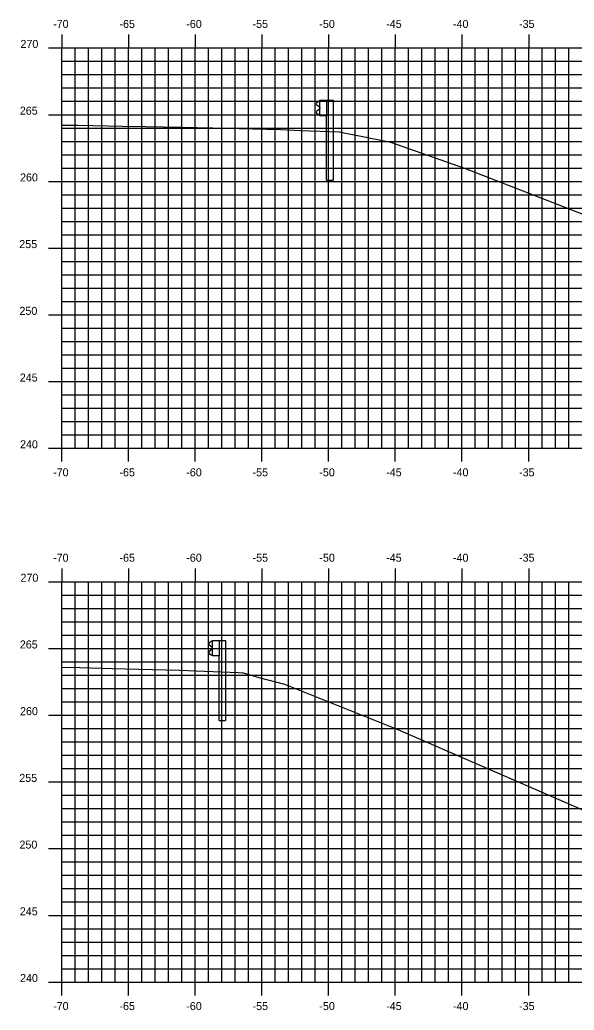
# Model space of a CAD drawing. Extents: x 1170543 to 1177585, y 609599 to 610623.
# Drawn here: x 1175653.7 to 1175695.3, y 610275.7 to 610349.9 of the extents above; entities that cross this region are included whole.
import ezdxf

# ---------------------------------------------------------------- set-up
doc = ezdxf.new("R2010")
doc.units = 0
for name, color, linetype in [('H_V ANNOTATION', 7, 'Continuous'), ('MAJOR', 7, 'Continuous'), ('MINOR', 7, 'Continuous'), ('S_Guardrail_Beam', 7, 'Continuous'), ('S_Roadway_Centerline', 7, 'Continuous')]:
    doc.layers.add(name, color=color, linetype=linetype)

msp = doc.modelspace()

# ---------------------------------------------------------------- linework, layer by layer
at = {"layer": 'MAJOR'}
for p, q in [((1175656.872, 610348.803), (1175656.872, 610347.801)), ((1175661.872, 610348.803), (1175661.872, 610347.801)), ((1175666.872, 610348.803), (1175666.872, 610347.801)), ((1175671.872, 610348.803), (1175671.872, 610347.801)), ((1175676.872, 610348.803), (1175676.872, 610347.801)), ((1175681.872, 610348.803), (1175681.872, 610347.801)), ((1175686.872, 610348.803), (1175686.872, 610347.801)), ((1175691.872, 610348.803), (1175691.872, 610347.801)), ((1175655.87, 610347.801), (1175656.872, 610347.801)), ((1175656.872, 610347.801), (1175796.872, 610347.801)), ((1175656.872, 610317.801), (1175656.872, 610347.801)), ((1175656.872, 610317.801), (1175656.872, 610347.801)), ((1175656.872, 610347.801), (1175796.872, 610347.801)), ((1175661.872, 610317.801), (1175661.872, 610347.801)), ((1175666.872, 610317.801), (1175666.872, 610347.801)), ((1175671.872, 610317.801), (1175671.872, 610347.801)), ((1175676.872, 610317.801), (1175676.872, 610347.801)), ((1175681.872, 610317.801), (1175681.872, 610347.801)), ((1175686.872, 610317.801), (1175686.872, 610347.801)), ((1175691.872, 610317.801), (1175691.872, 610347.801)), ((1175655.87, 610342.801), (1175656.872, 610342.801)), ((1175656.872, 610342.801), (1175796.872, 610342.801)), ((1175655.87, 610337.801), (1175656.872, 610337.801)), ((1175656.872, 610337.801), (1175796.872, 610337.801)), ((1175655.87, 610332.801), (1175656.872, 610332.801)), ((1175656.872, 610332.801), (1175796.872, 610332.801)), ((1175655.87, 610327.801), (1175656.872, 610327.801)), ((1175656.872, 610327.801), (1175796.872, 610327.801)), ((1175655.87, 610322.801), (1175656.872, 610322.801)), ((1175656.872, 610322.801), (1175796.872, 610322.801)), ((1175655.87, 610317.801), (1175656.872, 610317.801)), ((1175656.872, 610317.801), (1175796.872, 610317.801)), ((1175656.872, 610317.801), (1175796.872, 610317.801)), ((1175656.872, 610316.799), (1175656.872, 610317.801)), ((1175661.872, 610316.799), (1175661.872, 610317.801)), ((1175666.872, 610316.799), (1175666.872, 610317.801)), ((1175671.872, 610316.799), (1175671.872, 610317.801)), ((1175676.872, 610316.799), (1175676.872, 610317.801)), ((1175681.872, 610316.799), (1175681.872, 610317.801)), ((1175686.872, 610316.799), (1175686.872, 610317.801)), ((1175691.872, 610316.799), (1175691.872, 610317.801)), ((1175656.872, 610308.803), (1175656.872, 610307.801)), ((1175661.872, 610308.803), (1175661.872, 610307.801)), ((1175666.872, 610308.803), (1175666.872, 610307.801)), ((1175671.872, 610308.803), (1175671.872, 610307.801)), ((1175676.872, 610308.803), (1175676.872, 610307.801)), ((1175681.872, 610308.803), (1175681.872, 610307.801)), ((1175686.872, 610308.803), (1175686.872, 610307.801)), ((1175691.872, 610308.803), (1175691.872, 610307.801)), ((1175655.87, 610307.801), (1175656.872, 610307.801)), ((1175656.872, 610307.801), (1175796.872, 610307.801)), ((1175656.872, 610277.801), (1175656.872, 610307.801)), ((1175656.872, 610277.801), (1175656.872, 610307.801)), ((1175656.872, 610307.801), (1175796.872, 610307.801)), ((1175661.872, 610277.801), (1175661.872, 610307.801)), ((1175666.872, 610277.801), (1175666.872, 610307.801)), ((1175671.872, 610277.801), (1175671.872, 610307.801)), ((1175676.872, 610277.801), (1175676.872, 610307.801)), ((1175681.872, 610277.801), (1175681.872, 610307.801)), ((1175686.872, 610277.801), (1175686.872, 610307.801)), ((1175691.872, 610277.801), (1175691.872, 610307.801)), ((1175655.87, 610302.801), (1175656.872, 610302.801)), ((1175656.872, 610302.801), (1175796.872, 610302.801)), ((1175655.87, 610297.801), (1175656.872, 610297.801)), ((1175656.872, 610297.801), (1175796.872, 610297.801)), ((1175655.87, 610292.801), (1175656.872, 610292.801)), ((1175656.872, 610292.801), (1175796.872, 610292.801)), ((1175655.87, 610287.801), (1175656.872, 610287.801)), ((1175656.872, 610287.801), (1175796.872, 610287.801)), ((1175655.87, 610282.801), (1175656.872, 610282.801)), ((1175656.872, 610282.801), (1175796.872, 610282.801)), ((1175655.87, 610277.801), (1175656.872, 610277.801)), ((1175656.872, 610277.801), (1175796.872, 610277.801)), ((1175656.872, 610277.801), (1175796.872, 610277.801)), ((1175656.872, 610276.799), (1175656.872, 610277.801)), ((1175661.872, 610276.799), (1175661.872, 610277.801)), ((1175666.872, 610276.799), (1175666.872, 610277.801)), ((1175671.872, 610276.799), (1175671.872, 610277.801)), ((1175676.872, 610276.799), (1175676.872, 610277.801)), ((1175681.872, 610276.799), (1175681.872, 610277.801)), ((1175686.872, 610276.799), (1175686.872, 610277.801)), ((1175691.872, 610276.799), (1175691.872, 610277.801))]:
    msp.add_line(p, q, dxfattribs=at)
at = {"layer": 'MINOR'}
for p, q in [((1175657.872, 610317.801), (1175657.872, 610347.801)), ((1175658.872, 610317.801), (1175658.872, 610347.801)), ((1175659.872, 610317.801), (1175659.872, 610347.801)), ((1175660.872, 610317.801), (1175660.872, 610347.801)), ((1175662.872, 610317.801), (1175662.872, 610347.801)), ((1175663.872, 610317.801), (1175663.872, 610347.801)), ((1175664.872, 610317.801), (1175664.872, 610347.801)), ((1175665.872, 610317.801), (1175665.872, 610347.801)), ((1175667.872, 610317.801), (1175667.872, 610347.801)), ((1175668.872, 610317.801), (1175668.872, 610347.801)), ((1175669.872, 610317.801), (1175669.872, 610347.801)), ((1175670.872, 610317.801), (1175670.872, 610347.801)), ((1175672.872, 610317.801), (1175672.872, 610347.801)), ((1175673.872, 610317.801), (1175673.872, 610347.801)), ((1175674.872, 610317.801), (1175674.872, 610347.801)), ((1175675.872, 610317.801), (1175675.872, 610347.801)), ((1175677.872, 610317.801), (1175677.872, 610347.801)), ((1175678.872, 610317.801), (1175678.872, 610347.801)), ((1175679.872, 610317.801), (1175679.872, 610347.801)), ((1175680.872, 610317.801), (1175680.872, 610347.801)), ((1175682.872, 610317.801), (1175682.872, 610347.801)), ((1175683.872, 610317.801), (1175683.872, 610347.801)), ((1175684.872, 610317.801), (1175684.872, 610347.801)), ((1175685.872, 610317.801), (1175685.872, 610347.801)), ((1175687.872, 610317.801), (1175687.872, 610347.801)), ((1175688.872, 610317.801), (1175688.872, 610347.801)), ((1175689.872, 610317.801), (1175689.872, 610347.801)), ((1175690.872, 610317.801), (1175690.872, 610347.801)), ((1175692.872, 610317.801), (1175692.872, 610347.801)), ((1175693.872, 610317.801), (1175693.872, 610347.801)), ((1175694.872, 610317.801), (1175694.872, 610347.801)), ((1175656.872, 610346.801), (1175796.872, 610346.801)), ((1175656.872, 610346.801), (1175657.874, 610346.801)), ((1175656.872, 610345.801), (1175796.872, 610345.801)), ((1175656.872, 610345.801), (1175657.874, 610345.801)), ((1175656.872, 610344.801), (1175796.872, 610344.801)), ((1175656.872, 610344.801), (1175657.874, 610344.801)), ((1175656.872, 610343.801), (1175796.872, 610343.801)), ((1175656.872, 610343.801), (1175657.874, 610343.801)), ((1175656.872, 610341.801), (1175796.872, 610341.801)), ((1175656.872, 610341.801), (1175657.874, 610341.801)), ((1175656.872, 610340.801), (1175796.872, 610340.801)), ((1175656.872, 610340.801), (1175657.874, 610340.801)), ((1175656.872, 610339.801), (1175796.872, 610339.801)), ((1175656.872, 610339.801), (1175657.874, 610339.801)), ((1175656.872, 610338.801), (1175796.872, 610338.801)), ((1175656.872, 610338.801), (1175657.874, 610338.801)), ((1175656.872, 610336.801), (1175796.872, 610336.801)), ((1175656.872, 610336.801), (1175657.874, 610336.801)), ((1175656.872, 610335.801), (1175796.872, 610335.801)), ((1175656.872, 610335.801), (1175657.874, 610335.801)), ((1175656.872, 610334.801), (1175796.872, 610334.801)), ((1175656.872, 610334.801), (1175657.874, 610334.801)), ((1175656.872, 610333.801), (1175796.872, 610333.801)), ((1175656.872, 610333.801), (1175657.874, 610333.801)), ((1175656.872, 610331.801), (1175796.872, 610331.801)), ((1175656.872, 610331.801), (1175657.874, 610331.801)), ((1175656.872, 610330.801), (1175796.872, 610330.801)), ((1175656.872, 610330.801), (1175657.874, 610330.801)), ((1175656.872, 610329.801), (1175796.872, 610329.801)), ((1175656.872, 610329.801), (1175657.874, 610329.801)), ((1175656.872, 610328.801), (1175796.872, 610328.801)), ((1175656.872, 610328.801), (1175657.874, 610328.801)), ((1175656.872, 610326.801), (1175796.872, 610326.801)), ((1175656.872, 610326.801), (1175657.874, 610326.801)), ((1175656.872, 610325.801), (1175796.872, 610325.801)), ((1175656.872, 610325.801), (1175657.874, 610325.801)), ((1175656.872, 610324.801), (1175796.872, 610324.801)), ((1175656.872, 610324.801), (1175657.874, 610324.801)), ((1175656.872, 610323.801), (1175796.872, 610323.801)), ((1175656.872, 610323.801), (1175657.874, 610323.801)), ((1175656.872, 610321.801), (1175796.872, 610321.801)), ((1175656.872, 610321.801), (1175657.874, 610321.801)), ((1175656.872, 610320.801), (1175796.872, 610320.801)), ((1175656.872, 610320.801), (1175657.874, 610320.801)), ((1175656.872, 610319.801), (1175796.872, 610319.801)), ((1175656.872, 610319.801), (1175657.874, 610319.801)), ((1175656.872, 610318.801), (1175796.872, 610318.801)), ((1175656.872, 610318.801), (1175657.874, 610318.801)), ((1175657.872, 610277.801), (1175657.872, 610307.801)), ((1175658.872, 610277.801), (1175658.872, 610307.801)), ((1175659.872, 610277.801), (1175659.872, 610307.801)), ((1175660.872, 610277.801), (1175660.872, 610307.801)), ((1175662.872, 610277.801), (1175662.872, 610307.801)), ((1175663.872, 610277.801), (1175663.872, 610307.801)), ((1175664.872, 610277.801), (1175664.872, 610307.801)), ((1175665.872, 610277.801), (1175665.872, 610307.801)), ((1175667.872, 610277.801), (1175667.872, 610307.801)), ((1175668.872, 610277.801), (1175668.872, 610307.801)), ((1175669.872, 610277.801), (1175669.872, 610307.801)), ((1175670.872, 610277.801), (1175670.872, 610307.801)), ((1175672.872, 610277.801), (1175672.872, 610307.801)), ((1175673.872, 610277.801), (1175673.872, 610307.801)), ((1175674.872, 610277.801), (1175674.872, 610307.801)), ((1175675.872, 610277.801), (1175675.872, 610307.801)), ((1175677.872, 610277.801), (1175677.872, 610307.801)), ((1175678.872, 610277.801), (1175678.872, 610307.801)), ((1175679.872, 610277.801), (1175679.872, 610307.801)), ((1175680.872, 610277.801), (1175680.872, 610307.801)), ((1175682.872, 610277.801), (1175682.872, 610307.801)), ((1175683.872, 610277.801), (1175683.872, 610307.801)), ((1175684.872, 610277.801), (1175684.872, 610307.801)), ((1175685.872, 610277.801), (1175685.872, 610307.801)), ((1175687.872, 610277.801), (1175687.872, 610307.801)), ((1175688.872, 610277.801), (1175688.872, 610307.801)), ((1175689.872, 610277.801), (1175689.872, 610307.801)), ((1175690.872, 610277.801), (1175690.872, 610307.801)), ((1175692.872, 610277.801), (1175692.872, 610307.801)), ((1175693.872, 610277.801), (1175693.872, 610307.801)), ((1175694.872, 610277.801), (1175694.872, 610307.801)), ((1175656.872, 610306.801), (1175796.872, 610306.801)), ((1175656.872, 610306.801), (1175657.874, 610306.801)), ((1175656.872, 610305.801), (1175796.872, 610305.801)), ((1175656.872, 610305.801), (1175657.874, 610305.801)), ((1175656.872, 610304.801), (1175796.872, 610304.801)), ((1175656.872, 610304.801), (1175657.874, 610304.801)), ((1175656.872, 610303.801), (1175796.872, 610303.801)), ((1175656.872, 610303.801), (1175657.874, 610303.801)), ((1175656.872, 610301.801), (1175796.872, 610301.801)), ((1175656.872, 610301.801), (1175657.874, 610301.801)), ((1175656.872, 610300.801), (1175796.872, 610300.801)), ((1175656.872, 610300.801), (1175657.874, 610300.801)), ((1175656.872, 610299.801), (1175796.872, 610299.801)), ((1175656.872, 610299.801), (1175657.874, 610299.801)), ((1175656.872, 610298.801), (1175796.872, 610298.801)), ((1175656.872, 610298.801), (1175657.874, 610298.801)), ((1175656.872, 610296.801), (1175796.872, 610296.801)), ((1175656.872, 610296.801), (1175657.874, 610296.801)), ((1175656.872, 610295.801), (1175796.872, 610295.801)), ((1175656.872, 610295.801), (1175657.874, 610295.801)), ((1175656.872, 610294.801), (1175796.872, 610294.801)), ((1175656.872, 610294.801), (1175657.874, 610294.801)), ((1175656.872, 610293.801), (1175796.872, 610293.801)), ((1175656.872, 610293.801), (1175657.874, 610293.801)), ((1175656.872, 610291.801), (1175796.872, 610291.801)), ((1175656.872, 610291.801), (1175657.874, 610291.801)), ((1175656.872, 610290.801), (1175796.872, 610290.801)), ((1175656.872, 610290.801), (1175657.874, 610290.801)), ((1175656.872, 610289.801), (1175796.872, 610289.801)), ((1175656.872, 610289.801), (1175657.874, 610289.801)), ((1175656.872, 610288.801), (1175796.872, 610288.801)), ((1175656.872, 610288.801), (1175657.874, 610288.801)), ((1175656.872, 610286.801), (1175796.872, 610286.801)), ((1175656.872, 610286.801), (1175657.874, 610286.801)), ((1175656.872, 610285.801), (1175796.872, 610285.801)), ((1175656.872, 610285.801), (1175657.874, 610285.801)), ((1175656.872, 610284.801), (1175796.872, 610284.801)), ((1175656.872, 610284.801), (1175657.874, 610284.801)), ((1175656.872, 610283.801), (1175796.872, 610283.801)), ((1175656.872, 610283.801), (1175657.874, 610283.801)), ((1175656.872, 610281.801), (1175796.872, 610281.801)), ((1175656.872, 610281.801), (1175657.874, 610281.801)), ((1175656.872, 610280.801), (1175796.872, 610280.801)), ((1175656.872, 610280.801), (1175657.874, 610280.801)), ((1175656.872, 610279.801), (1175796.872, 610279.801)), ((1175656.872, 610279.801), (1175657.874, 610279.801)), ((1175656.872, 610278.801), (1175796.872, 610278.801)), ((1175656.872, 610278.801), (1175657.874, 610278.801))]:
    msp.add_line(p, q, dxfattribs=at)
at = {"layer": 'S_Guardrail_Beam'}
for p, q in [((1175676.122, 610343.787), (1175675.979, 610343.687)), ((1175676.221, 610343.808), (1175676.139, 610343.794)), ((1175676.221, 610343.881), (1175676.711, 610343.881)), ((1175676.221, 610342.715), (1175676.221, 610343.881)), ((1175676.711, 610343.881), (1175677.202, 610343.881)), ((1175676.711, 610343.881), (1175676.711, 610342.715)), ((1175677.202, 610343.881), (1175677.202, 610337.881)), ((1175675.979, 610343.544), (1175676.174, 610343.408)), ((1175676.174, 610343.188), (1175675.979, 610343.052)), ((1175675.979, 610342.909), (1175676.122, 610342.809)), ((1175676.208, 610343.343), (1175676.208, 610343.252)), ((1175676.139, 610342.802), (1175676.221, 610342.787)), ((1175676.711, 610342.715), (1175676.221, 610342.715)), ((1175676.711, 610337.881), (1175676.711, 610342.715)), ((1175676.711, 610337.881), (1175677.202, 610337.881)), ((1175668.064, 610303.31), (1175667.92, 610303.21)), ((1175667.92, 610303.067), (1175668.116, 610302.931)), ((1175668.162, 610303.331), (1175668.08, 610303.317)), ((1175668.149, 610302.866), (1175668.149, 610302.775)), ((1175668.162, 610303.404), (1175668.652, 610303.404)), ((1175668.162, 610302.237), (1175668.162, 610303.404)), ((1175668.652, 610303.404), (1175669.144, 610303.404)), ((1175668.652, 610303.404), (1175668.652, 610302.237)), ((1175669.144, 610303.404), (1175669.144, 610297.404)), ((1175668.116, 610302.711), (1175667.92, 610302.575)), ((1175667.92, 610302.432), (1175668.064, 610302.332)), ((1175668.08, 610302.325), (1175668.162, 610302.31)), ((1175668.652, 610302.237), (1175668.162, 610302.237)), ((1175668.652, 610297.404), (1175668.652, 610302.237)), ((1175668.652, 610297.404), (1175669.144, 610297.404))]:
    msp.add_line(p, q, dxfattribs=at)
for centre, major_axis, start_param, end_param in [((1175676.029, 610343.615), (-0.0877, 0), 5.323254, 7.243116), ((1175676.146, 610343.753), (-0.0417, 0), 4.886922, 5.323254), ((1175676.029, 610342.98), (-0.0877, 0), 5.323254, 7.243116), ((1175676.129, 610343.343), (0.0789, 0), 0, 0.959931), ((1175676.129, 610343.252), (0.0789, 0), 5.323254, 6.283185), ((1175676.146, 610342.843), (-0.0417, 0), 0.959931, 1.396263), ((1175667.971, 610303.138), (-0.0877, 0), 5.323254, 7.243116), ((1175668.088, 610303.276), (-0.0417, 0), 4.886922, 5.323254), ((1175668.07, 610302.866), (0.0789, 0), 0, 0.959931), ((1175667.971, 610302.503), (-0.0877, 0), 5.323254, 7.243116), ((1175668.088, 610302.365), (-0.0417, 0), 0.959931, 1.396263), ((1175668.07, 610302.775), (0.0789, 0), 5.323254, 6.283185)]:
    msp.add_ellipse(centre, major_axis=major_axis, ratio=0.995501, start_param=start_param, end_param=end_param, dxfattribs=at)
at = {"layer": 'S_Roadway_Centerline'}
for points in [[(1175656.872, 610342.014), (1175657.276, 610342.022), (1175657.472, 610342.019), (1175658.071, 610342.012), (1175661.413, 610341.952), (1175663.131, 610341.924), (1175665.794, 610341.868), (1175668.191, 610341.819), (1175670.175, 610341.767), (1175673.251, 610341.687), (1175674.791, 610341.625), (1175677.657, 610341.51), (1175678.018, 610341.439), (1175679.553, 610341.133), (1175680.144, 610341.027), (1175680.449, 610340.972), (1175681.51, 610340.741), (1175687.056, 610338.781), (1175705.572, 610331.603)], [(1175656.872, 610301.394), (1175658.227, 610301.362), (1175660.639, 610301.306), (1175662.638, 610301.251), (1175665.692, 610301.171), (1175670.083, 610300.996), (1175670.405, 610300.983), (1175670.455, 610300.968), (1175671.63, 610300.615), (1175673.572, 610300.119), (1175682.073, 610296.729), (1175702.575, 610287.811)]]:
    msp.add_lwpolyline(points, dxfattribs=at)

# ---------------------------------------------------------------- texts
at = {"layer": 'H_V ANNOTATION'}
for s, p in [('-70', (1175656.213, 610349.301)), ('-65', (1175661.189, 610349.301)), ('-60', (1175666.197, 610349.301)), ('-55', (1175671.168, 610349.301)), ('-50', (1175676.176, 610349.301)), ('-45', (1175681.189, 610349.301)), ('-40', (1175686.197, 610349.301)), ('-35', (1175691.152, 610349.301)), ('270', (1175653.766, 610347.801)), ('265', (1175653.718, 610342.801)), ('260', (1175653.734, 610337.801)), ('255', (1175653.675, 610332.801)), ('250', (1175653.691, 610327.801)), ('245', (1175653.718, 610322.801)), ('240', (1175653.734, 610317.801)), ('-70', (1175656.213, 610315.701)), ('-65', (1175661.189, 610315.701)), ('-60', (1175666.197, 610315.701)), ('-55', (1175671.168, 610315.701)), ('-50', (1175676.176, 610315.701)), ('-45', (1175681.189, 610315.701)), ('-40', (1175686.197, 610315.701)), ('-35', (1175691.152, 610315.701)), ('-70', (1175656.213, 610309.301)), ('-65', (1175661.189, 610309.301)), ('-60', (1175666.197, 610309.301)), ('-55', (1175671.168, 610309.301)), ('-50', (1175676.176, 610309.301)), ('-45', (1175681.189, 610309.301)), ('-40', (1175686.197, 610309.301)), ('-35', (1175691.152, 610309.301)), ('270', (1175653.766, 610307.801)), ('265', (1175653.718, 610302.801)), ('260', (1175653.734, 610297.801)), ('255', (1175653.675, 610292.801)), ('250', (1175653.691, 610287.801)), ('245', (1175653.718, 610282.801)), ('240', (1175653.734, 610277.801)), ('-70', (1175656.213, 610275.701)), ('-65', (1175661.189, 610275.701)), ('-60', (1175666.197, 610275.701)), ('-55', (1175671.168, 610275.701)), ('-50', (1175676.176, 610275.701)), ('-45', (1175681.189, 610275.701)), ('-40', (1175686.197, 610275.701)), ('-35', (1175691.152, 610275.701))]:
    msp.add_text(s, height=0.6, dxfattribs=at).set_placement(p)

doc.saveas('drawing.dxf')
